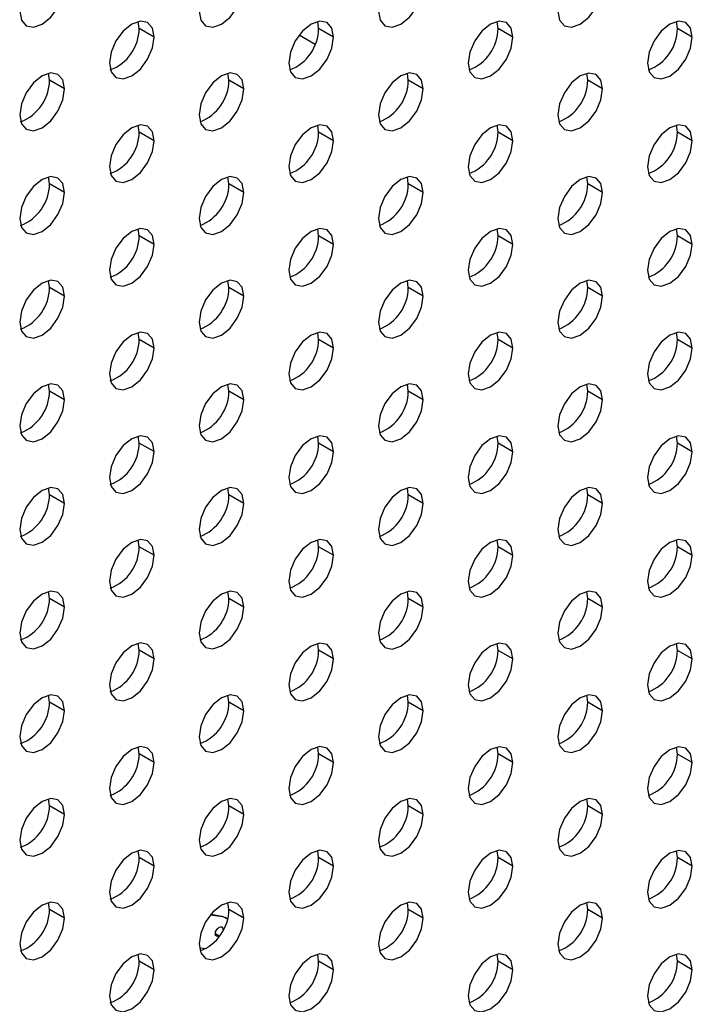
# Model space of a CAD drawing. Header units: millimetres. Extents: x 0 to 1118, y 0 to 864.
# Tile 280 of 304: x 1019 to 1024, y 665 to 672. Entities that reach past the tile are written whole.
import ezdxf

# ---------------------------------------------------------------- set-up
doc = ezdxf.new("R2010")
doc.units = ezdxf.units.MM

msp = doc.modelspace()

# ---------------------------------------------------------------- linework, layer by layer
at = {"color": 7, "linetype": 'Continuous', "lineweight": 25}
for p, q in [((1019.82, 672.3107), (1019.8123, 672.3655)), ((1021.2342, 672.3105), (1021.2266, 672.3654)), ((1022.6484, 672.3104), (1022.6408, 672.3653)), ((1024.0626, 672.3103), (1024.055, 672.3651)), ((1019.9378, 672.2426), (1019.82, 672.3107)), ((1021.2065, 672.185), (1021.0803, 672.2578)), ((1021.352, 672.2425), (1021.2342, 672.3105)), ((1022.7662, 672.2424), (1022.6484, 672.3104)), ((1024.1805, 672.2422), (1024.0626, 672.3103)), ((1019.1129, 671.9024), (1019.1052, 671.9573)), ((1020.5271, 671.9023), (1020.5195, 671.9572)), ((1021.9413, 671.9022), (1021.9337, 671.9571)), ((1023.3555, 671.902), (1023.3479, 671.9569)), ((1019.2307, 671.8344), (1019.1129, 671.9024)), ((1020.6449, 671.8343), (1020.5271, 671.9023)), ((1022.0591, 671.8341), (1021.9413, 671.9022)), ((1023.4733, 671.834), (1023.3555, 671.902)), ((1019.82, 671.4941), (1019.8123, 671.549)), ((1021.2342, 671.494), (1021.2266, 671.5489)), ((1022.6484, 671.4938), (1022.6408, 671.5487)), ((1024.0626, 671.4937), (1024.055, 671.5486)), ((1019.9378, 671.4261), (1019.82, 671.4941)), ((1021.352, 671.4259), (1021.2342, 671.494)), ((1022.7662, 671.4258), (1022.6484, 671.4938)), ((1024.1805, 671.4257), (1024.0626, 671.4937)), ((1019.1129, 671.0859), (1019.1052, 671.1408)), ((1019.2307, 671.0179), (1019.1129, 671.0859)), ((1020.5271, 671.0858), (1020.5195, 671.1407)), ((1020.6449, 671.0177), (1020.5271, 671.0858)), ((1021.9413, 671.0856), (1021.9337, 671.1405)), ((1022.0591, 671.0176), (1021.9413, 671.0856)), ((1023.3555, 671.0855), (1023.3479, 671.1404)), ((1023.4733, 671.0175), (1023.3555, 671.0855)), ((1019.82, 670.6776), (1019.8123, 670.7325)), ((1021.2342, 670.6774), (1021.2266, 670.7323)), ((1022.6484, 670.6773), (1022.6408, 670.7322)), ((1024.0626, 670.6772), (1024.055, 670.7321)), ((1019.9378, 670.6095), (1019.82, 670.6776)), ((1021.352, 670.6094), (1021.2342, 670.6774)), ((1022.7662, 670.6093), (1022.6484, 670.6773)), ((1024.1805, 670.6091), (1024.0626, 670.6772)), ((1019.1129, 670.2694), (1019.1052, 670.3242)), ((1020.5271, 670.2692), (1020.5195, 670.3241)), ((1021.9413, 670.2691), (1021.9337, 670.324)), ((1023.3555, 670.269), (1023.3479, 670.3239)), ((1019.2307, 670.2013), (1019.1129, 670.2694)), ((1020.6449, 670.2012), (1020.5271, 670.2692)), ((1022.0591, 670.2011), (1021.9413, 670.2691)), ((1023.4733, 670.2009), (1023.3555, 670.269)), ((1019.82, 669.861), (1019.8123, 669.9159)), ((1021.2342, 669.8609), (1021.2266, 669.9158)), ((1022.6484, 669.8608), (1022.6408, 669.9156)), ((1024.0626, 669.8606), (1024.055, 669.9155)), ((1019.9378, 669.793), (1019.82, 669.861)), ((1021.352, 669.7929), (1021.2342, 669.8609)), ((1022.7662, 669.7927), (1022.6484, 669.8608)), ((1024.1805, 669.7926), (1024.0626, 669.8606)), ((1019.1129, 669.4528), (1019.1052, 669.5077)), ((1019.2307, 669.3848), (1019.1129, 669.4528)), ((1020.5271, 669.4527), (1020.5195, 669.5076)), ((1020.6449, 669.3847), (1020.5271, 669.4527)), ((1021.9413, 669.4526), (1021.9337, 669.5074)), ((1022.0591, 669.3845), (1021.9413, 669.4526)), ((1023.3555, 669.4524), (1023.3479, 669.5073)), ((1023.4733, 669.3844), (1023.3555, 669.4524)), ((1019.82, 669.0445), (1019.8123, 669.0994)), ((1021.2342, 669.0444), (1021.2266, 669.0992)), ((1022.6484, 669.0442), (1022.6408, 669.0991)), ((1024.0626, 669.0441), (1024.055, 669.099)), ((1019.9378, 668.9765), (1019.82, 669.0445)), ((1021.352, 668.9763), (1021.2342, 669.0444)), ((1022.7662, 668.9762), (1022.6484, 669.0442)), ((1024.1805, 668.9761), (1024.0626, 669.0441)), ((1019.1129, 668.6363), (1019.1052, 668.6912)), ((1020.5271, 668.6362), (1020.5195, 668.691)), ((1021.9413, 668.636), (1021.9337, 668.6909)), ((1023.3555, 668.6359), (1023.3479, 668.6908)), ((1019.2307, 668.5683), (1019.1129, 668.6363)), ((1020.6449, 668.5681), (1020.5271, 668.6362)), ((1022.0591, 668.568), (1021.9413, 668.636)), ((1023.4733, 668.5679), (1023.3555, 668.6359)), ((1019.82, 668.2279), (1019.8123, 668.2828)), ((1021.2342, 668.2278), (1021.2266, 668.2827)), ((1022.6484, 668.2277), (1022.6408, 668.2826)), ((1024.0626, 668.2275), (1024.055, 668.2824)), ((1019.9378, 668.1599), (1019.82, 668.2279)), ((1021.352, 668.1598), (1021.2342, 668.2278)), ((1022.7662, 668.1596), (1022.6484, 668.2277)), ((1024.1805, 668.1595), (1024.0626, 668.2275)), ((1019.1129, 667.8197), (1019.1052, 667.8746)), ((1019.2307, 667.7517), (1019.1129, 667.8197)), ((1020.5271, 667.8196), (1020.5195, 667.8745)), ((1020.6449, 667.7516), (1020.5271, 667.8196)), ((1021.9413, 667.8195), (1021.9337, 667.8744)), ((1022.0591, 667.7514), (1021.9413, 667.8195)), ((1023.3555, 667.8193), (1023.3479, 667.8742)), ((1023.4733, 667.7513), (1023.3555, 667.8193)), ((1019.82, 667.4114), (1019.8123, 667.4663)), ((1021.2342, 667.4113), (1021.2266, 667.4662)), ((1022.6484, 667.4111), (1022.6408, 667.466)), ((1024.0626, 667.411), (1024.055, 667.4659)), ((1019.9378, 667.3434), (1019.82, 667.4114)), ((1021.352, 667.3432), (1021.2342, 667.4113)), ((1022.7662, 667.3431), (1022.6484, 667.4111)), ((1024.1805, 667.343), (1024.0626, 667.411)), ((1019.1129, 667.0032), (1019.1052, 667.0581)), ((1020.5271, 667.0031), (1020.5195, 667.058)), ((1021.9413, 667.0029), (1021.9337, 667.0578)), ((1023.3555, 667.0028), (1023.3479, 667.0577)), ((1019.2307, 666.9352), (1019.1129, 667.0032)), ((1020.6449, 666.935), (1020.5271, 667.0031)), ((1022.0591, 666.9349), (1021.9413, 667.0029)), ((1023.4733, 666.9348), (1023.3555, 667.0028)), ((1019.82, 666.5949), (1019.8123, 666.6497)), ((1021.2342, 666.5947), (1021.2266, 666.6496)), ((1022.6484, 666.5946), (1022.6408, 666.6495)), ((1024.0626, 666.5945), (1024.055, 666.6494)), ((1019.9378, 666.5268), (1019.82, 666.5949)), ((1021.352, 666.5267), (1021.2342, 666.5947)), ((1022.7662, 666.5266), (1022.6484, 666.5946)), ((1024.1805, 666.5264), (1024.0626, 666.5945)), ((1019.1129, 666.1867), (1019.1052, 666.2415)), ((1019.2307, 666.1186), (1019.1129, 666.1867)), ((1020.5271, 666.1865), (1020.5195, 666.2414)), ((1020.6449, 666.1185), (1020.5271, 666.1865)), ((1021.9413, 666.1864), (1021.9337, 666.2413)), ((1022.0591, 666.1184), (1021.9413, 666.1864)), ((1023.3555, 666.1863), (1023.3479, 666.2411)), ((1023.4733, 666.1182), (1023.3555, 666.1863)), ((1019.82, 665.7783), (1019.8123, 665.8332)), ((1021.2342, 665.7782), (1021.2266, 665.8331)), ((1022.6484, 665.7781), (1022.6408, 665.8329)), ((1024.0626, 665.7779), (1024.055, 665.8328)), ((1019.9378, 665.7103), (1019.82, 665.7783)), ((1021.352, 665.7102), (1021.2342, 665.7782)), ((1022.7662, 665.71), (1022.6484, 665.7781)), ((1024.1805, 665.7099), (1024.0626, 665.7779)), ((1019.1129, 665.3701), (1019.1052, 665.425)), ((1020.5271, 665.37), (1020.5195, 665.4249)), ((1021.9413, 665.3699), (1021.9337, 665.4247)), ((1023.3555, 665.3697), (1023.3479, 665.4246)), ((1019.2307, 665.3021), (1019.1129, 665.3701)), ((1020.6449, 665.302), (1020.5271, 665.37)), ((1022.0591, 665.3018), (1021.9413, 665.3699)), ((1023.4733, 665.3017), (1023.3555, 665.3697)), ((1020.5084, 665.2984), (1020.4966, 665.3052)), ((1020.455, 665.164), (1020.4499, 665.1604)), ((1019.82, 664.9618), (1019.8123, 665.0167)), ((1019.9378, 664.8938), (1019.82, 664.9618)), ((1021.2342, 664.9617), (1021.2266, 665.0165)), ((1021.352, 664.8936), (1021.2342, 664.9617)), ((1022.6484, 664.9615), (1022.6408, 665.0164)), ((1022.7662, 664.8935), (1022.6484, 664.9615)), ((1024.0626, 664.9614), (1024.055, 665.0163)), ((1024.1805, 664.8934), (1024.0626, 664.9614))]:
    msp.add_line(p, q, dxfattribs=at)
at = {"color": 8, "linetype": 'Continuous', "lineweight": 25}
msp.add_line((1020.4499, 665.1604), (1020.4199, 665.1777), dxfattribs=at)
at = {"color": 7, "linetype": 'Continuous', "lineweight": 25, "flags": 128}
for points in [[(1018.8772, 672.4469), (1018.8906, 672.3765), (1018.9289, 672.3324), (1018.9863, 672.3213), (1019.0539, 672.3448), (1019.1216, 672.3994), (1019.1789, 672.4767), (1019.2173, 672.5651), (1019.2307, 672.651)], [(1020.2914, 672.4467), (1020.3048, 672.3764), (1020.3431, 672.3323), (1020.4005, 672.3211), (1020.4681, 672.3446), (1020.5358, 672.3992), (1020.5931, 672.4766), (1020.6315, 672.5649), (1020.6449, 672.6508)], [(1021.7056, 672.4466), (1021.719, 672.3762), (1021.7574, 672.3321), (1021.8147, 672.321), (1021.8824, 672.3445), (1021.95, 672.3991), (1022.0074, 672.4765), (1022.0457, 672.5648), (1022.0591, 672.6507)], [(1023.1198, 672.4465), (1023.1333, 672.3761), (1023.1716, 672.332), (1023.2289, 672.3209), (1023.2966, 672.3444), (1023.3642, 672.399), (1023.4216, 672.4763), (1023.4599, 672.5647), (1023.4733, 672.6506)], [(1019.9378, 672.2426), (1019.9244, 672.313), (1019.886, 672.3571), (1019.8287, 672.3682), (1019.761, 672.3447), (1019.6934, 672.2901), (1019.636, 672.2128), (1019.5977, 672.1244), (1019.5843, 672.0385)], [(1021.352, 672.2425), (1021.3386, 672.3128), (1021.3003, 672.3569), (1021.2429, 672.3681), (1021.1753, 672.3446), (1021.1076, 672.29), (1021.0503, 672.2126), (1021.0119, 672.1243), (1020.9985, 672.0384)], [(1022.7662, 672.2424), (1022.7528, 672.3127), (1022.7145, 672.3568), (1022.6571, 672.368), (1022.5895, 672.3444), (1022.5218, 672.2898), (1022.4645, 672.2125), (1022.4261, 672.1241), (1022.4127, 672.0383)], [(1024.1805, 672.2422), (1024.167, 672.3126), (1024.1287, 672.3567), (1024.0713, 672.3678), (1024.0037, 672.3443), (1023.936, 672.2897), (1023.8787, 672.2124), (1023.8404, 672.124), (1023.8269, 672.0381)], [(1019.5843, 672.0385), (1019.5977, 671.9682), (1019.636, 671.9241), (1019.6934, 671.9129), (1019.761, 671.9364), (1019.8287, 671.991), (1019.886, 672.0684), (1019.9244, 672.1567), (1019.9378, 672.2426)], [(1020.9985, 672.0384), (1021.0119, 671.968), (1021.0503, 671.9239), (1021.1076, 671.9128), (1021.1753, 671.9363), (1021.2429, 671.9909), (1021.3003, 672.0682), (1021.3386, 672.1566), (1021.352, 672.2425)], [(1022.4127, 672.0383), (1022.4261, 671.9679), (1022.4645, 671.9238), (1022.5218, 671.9127), (1022.5895, 671.9362), (1022.6571, 671.9908), (1022.7145, 672.0681), (1022.7528, 672.1565), (1022.7662, 672.2424)], [(1023.8269, 672.0381), (1023.8404, 671.9678), (1023.8787, 671.9237), (1023.936, 671.9125), (1024.0037, 671.936), (1024.0713, 671.9906), (1024.1287, 672.068), (1024.167, 672.1563), (1024.1805, 672.2422)], [(1019.2307, 671.8344), (1019.2173, 671.9048), (1019.1789, 671.9489), (1019.1216, 671.96), (1019.0539, 671.9365), (1018.9863, 671.8819), (1018.9289, 671.8045), (1018.8906, 671.7162), (1018.8772, 671.6303)], [(1020.6449, 671.8343), (1020.6315, 671.9046), (1020.5931, 671.9487), (1020.5358, 671.9599), (1020.4681, 671.9364), (1020.4005, 671.8818), (1020.3431, 671.8044), (1020.3048, 671.7161), (1020.2914, 671.6302)], [(1022.0591, 671.8341), (1022.0457, 671.9045), (1022.0074, 671.9486), (1021.95, 671.9597), (1021.8824, 671.9362), (1021.8147, 671.8816), (1021.7574, 671.8043), (1021.719, 671.7159), (1021.7056, 671.63)], [(1023.4733, 671.834), (1023.4599, 671.9044), (1023.4216, 671.9485), (1023.3642, 671.9596), (1023.2966, 671.9361), (1023.2289, 671.8815), (1023.1716, 671.8041), (1023.1333, 671.7158), (1023.1198, 671.6299)], [(1018.8772, 671.6303), (1018.8906, 671.56), (1018.9289, 671.5159), (1018.9863, 671.5047), (1019.0539, 671.5282), (1019.1216, 671.5828), (1019.1789, 671.6602), (1019.2173, 671.7485), (1019.2307, 671.8344)], [(1020.2914, 671.6302), (1020.3048, 671.5598), (1020.3431, 671.5157), (1020.4005, 671.5046), (1020.4681, 671.5281), (1020.5358, 671.5827), (1020.5931, 671.66), (1020.6315, 671.7484), (1020.6449, 671.8343)], [(1021.7056, 671.63), (1021.719, 671.5597), (1021.7574, 671.5156), (1021.8147, 671.5044), (1021.8824, 671.528), (1021.95, 671.5826), (1022.0074, 671.6599), (1022.0457, 671.7483), (1022.0591, 671.8341)], [(1023.1198, 671.6299), (1023.1333, 671.5596), (1023.1716, 671.5155), (1023.2289, 671.5043), (1023.2966, 671.5278), (1023.3642, 671.5824), (1023.4216, 671.6598), (1023.4599, 671.7481), (1023.4733, 671.834)], [(1019.9378, 671.4261), (1019.9244, 671.4964), (1019.886, 671.5405), (1019.8287, 671.5517), (1019.761, 671.5282), (1019.6934, 671.4736), (1019.636, 671.3962), (1019.5977, 671.3079), (1019.5843, 671.222)], [(1021.352, 671.4259), (1021.3386, 671.4963), (1021.3003, 671.5404), (1021.2429, 671.5515), (1021.1753, 671.528), (1021.1076, 671.4734), (1021.0503, 671.3961), (1021.0119, 671.3077), (1020.9985, 671.2218)], [(1022.7662, 671.4258), (1022.7528, 671.4962), (1022.7145, 671.5403), (1022.6571, 671.5514), (1022.5895, 671.5279), (1022.5218, 671.4733), (1022.4645, 671.3959), (1022.4261, 671.3076), (1022.4127, 671.2217)], [(1024.1805, 671.4257), (1024.167, 671.496), (1024.1287, 671.5401), (1024.0713, 671.5513), (1024.0037, 671.5278), (1023.936, 671.4732), (1023.8787, 671.3958), (1023.8404, 671.3075), (1023.8269, 671.2216)], [(1019.5843, 671.222), (1019.5977, 671.1516), (1019.636, 671.1075), (1019.6934, 671.0964), (1019.761, 671.1199), (1019.8287, 671.1745), (1019.886, 671.2518), (1019.9244, 671.3402), (1019.9378, 671.4261)], [(1020.9985, 671.2218), (1021.0119, 671.1515), (1021.0503, 671.1074), (1021.1076, 671.0962), (1021.1753, 671.1198), (1021.2429, 671.1744), (1021.3003, 671.2517), (1021.3386, 671.3401), (1021.352, 671.4259)], [(1022.4127, 671.2217), (1022.4261, 671.1514), (1022.4645, 671.1073), (1022.5218, 671.0961), (1022.5895, 671.1196), (1022.6571, 671.1742), (1022.7145, 671.2516), (1022.7528, 671.3399), (1022.7662, 671.4258)], [(1023.8269, 671.2216), (1023.8404, 671.1512), (1023.8787, 671.1071), (1023.936, 671.096), (1024.0037, 671.1195), (1024.0713, 671.1741), (1024.1287, 671.2514), (1024.167, 671.3398), (1024.1805, 671.4257)], [(1019.2307, 671.0179), (1019.2173, 671.0882), (1019.1789, 671.1323), (1019.1216, 671.1435), (1019.0539, 671.12), (1018.9863, 671.0654), (1018.9289, 670.988), (1018.8906, 670.8997), (1018.8772, 670.8138)], [(1020.6449, 671.0177), (1020.6315, 671.0881), (1020.5931, 671.1322), (1020.5358, 671.1433), (1020.4681, 671.1198), (1020.4005, 671.0652), (1020.3431, 670.9879), (1020.3048, 670.8995), (1020.2914, 670.8136)], [(1022.0591, 671.0176), (1022.0457, 671.088), (1022.0074, 671.1321), (1021.95, 671.1432), (1021.8824, 671.1197), (1021.8147, 671.0651), (1021.7574, 670.9877), (1021.719, 670.8994), (1021.7056, 670.8135)], [(1023.4733, 671.0175), (1023.4599, 671.0878), (1023.4216, 671.1319), (1023.3642, 671.1431), (1023.2966, 671.1196), (1023.2289, 671.065), (1023.1716, 670.9876), (1023.1333, 670.8993), (1023.1198, 670.8134)], [(1018.8772, 670.8138), (1018.8906, 670.7434), (1018.9289, 670.6993), (1018.9863, 670.6882), (1019.0539, 670.7117), (1019.1216, 670.7663), (1019.1789, 670.8436), (1019.2173, 670.932), (1019.2307, 671.0179)], [(1020.2914, 670.8136), (1020.3048, 670.7433), (1020.3431, 670.6992), (1020.4005, 670.688), (1020.4681, 670.7116), (1020.5358, 670.7661), (1020.5931, 670.8435), (1020.6315, 670.9319), (1020.6449, 671.0177)], [(1021.7056, 670.8135), (1021.719, 670.7432), (1021.7574, 670.6991), (1021.8147, 670.6879), (1021.8824, 670.7114), (1021.95, 670.766), (1022.0074, 670.8434), (1022.0457, 670.9317), (1022.0591, 671.0176)], [(1023.1198, 670.8134), (1023.1333, 670.743), (1023.1716, 670.6989), (1023.2289, 670.6878), (1023.2966, 670.7113), (1023.3642, 670.7659), (1023.4216, 670.8432), (1023.4599, 670.9316), (1023.4733, 671.0175)], [(1019.9378, 670.6095), (1019.9244, 670.6799), (1019.886, 670.724), (1019.8287, 670.7351), (1019.761, 670.7116), (1019.6934, 670.657), (1019.636, 670.5797), (1019.5977, 670.4913), (1019.5843, 670.4054)], [(1021.352, 670.6094), (1021.3386, 670.6798), (1021.3003, 670.7239), (1021.2429, 670.735), (1021.1753, 670.7115), (1021.1076, 670.6569), (1021.0503, 670.5795), (1021.0119, 670.4912), (1020.9985, 670.4053)], [(1022.7662, 670.6093), (1022.7528, 670.6796), (1022.7145, 670.7237), (1022.6571, 670.7349), (1022.5895, 670.7114), (1022.5218, 670.6568), (1022.4645, 670.5794), (1022.4261, 670.4911), (1022.4127, 670.4052)], [(1024.1805, 670.6091), (1024.167, 670.6795), (1024.1287, 670.7236), (1024.0713, 670.7347), (1024.0037, 670.7112), (1023.936, 670.6566), (1023.8787, 670.5793), (1023.8404, 670.4909), (1023.8269, 670.405)], [(1019.5843, 670.4054), (1019.5977, 670.3351), (1019.636, 670.291), (1019.6934, 670.2798), (1019.761, 670.3033), (1019.8287, 670.3579), (1019.886, 670.4353), (1019.9244, 670.5236), (1019.9378, 670.6095)], [(1020.9985, 670.4053), (1021.0119, 670.335), (1021.0503, 670.2908), (1021.1076, 670.2797), (1021.1753, 670.3032), (1021.2429, 670.3578), (1021.3003, 670.4352), (1021.3386, 670.5235), (1021.352, 670.6094)], [(1022.4127, 670.4052), (1022.4261, 670.3348), (1022.4645, 670.2907), (1022.5218, 670.2796), (1022.5895, 670.3031), (1022.6571, 670.3577), (1022.7145, 670.435), (1022.7528, 670.5234), (1022.7662, 670.6093)], [(1023.8269, 670.405), (1023.8404, 670.3347), (1023.8787, 670.2906), (1023.936, 670.2794), (1024.0037, 670.303), (1024.0713, 670.3575), (1024.1287, 670.4349), (1024.167, 670.5233), (1024.1805, 670.6091)], [(1019.2307, 670.2013), (1019.2173, 670.2717), (1019.1789, 670.3158), (1019.1216, 670.3269), (1019.0539, 670.3034), (1018.9863, 670.2488), (1018.9289, 670.1715), (1018.8906, 670.0831), (1018.8772, 669.9972)], [(1020.6449, 670.2012), (1020.6315, 670.2716), (1020.5931, 670.3157), (1020.5358, 670.3268), (1020.4681, 670.3033), (1020.4005, 670.2487), (1020.3431, 670.1713), (1020.3048, 670.083), (1020.2914, 669.9971)], [(1022.0591, 670.2011), (1022.0457, 670.2714), (1022.0074, 670.3155), (1021.95, 670.3267), (1021.8824, 670.3032), (1021.8147, 670.2486), (1021.7574, 670.1712), (1021.719, 670.0829), (1021.7056, 669.997)], [(1023.4733, 670.2009), (1023.4599, 670.2713), (1023.4216, 670.3154), (1023.3642, 670.3265), (1023.2966, 670.303), (1023.2289, 670.2484), (1023.1716, 670.1711), (1023.1333, 670.0827), (1023.1198, 669.9968)], [(1018.8772, 669.9972), (1018.8906, 669.9269), (1018.9289, 669.8828), (1018.9863, 669.8716), (1019.0539, 669.8951), (1019.1216, 669.9497), (1019.1789, 670.0271), (1019.2173, 670.1154), (1019.2307, 670.2013)], [(1020.2914, 669.9971), (1020.3048, 669.9267), (1020.3431, 669.8826), (1020.4005, 669.8715), (1020.4681, 669.895), (1020.5358, 669.9496), (1020.5931, 670.027), (1020.6315, 670.1153), (1020.6449, 670.2012)], [(1021.7056, 669.997), (1021.719, 669.9266), (1021.7574, 669.8825), (1021.8147, 669.8714), (1021.8824, 669.8949), (1021.95, 669.9495), (1022.0074, 670.0268), (1022.0457, 670.1152), (1022.0591, 670.2011)], [(1023.1198, 669.9968), (1023.1333, 669.9265), (1023.1716, 669.8824), (1023.2289, 669.8712), (1023.2966, 669.8947), (1023.3642, 669.9493), (1023.4216, 670.0267), (1023.4599, 670.115), (1023.4733, 670.2009)], [(1019.9378, 669.793), (1019.9244, 669.8633), (1019.886, 669.9075), (1019.8287, 669.9186), (1019.761, 669.8951), (1019.6934, 669.8405), (1019.636, 669.7631), (1019.5977, 669.6748), (1019.5843, 669.5889)], [(1021.352, 669.7929), (1021.3386, 669.8632), (1021.3003, 669.9073), (1021.2429, 669.9185), (1021.1753, 669.8949), (1021.1076, 669.8404), (1021.0503, 669.763), (1021.0119, 669.6746), (1020.9985, 669.5888)], [(1022.7662, 669.7927), (1022.7528, 669.8631), (1022.7145, 669.9072), (1022.6571, 669.9183), (1022.5895, 669.8948), (1022.5218, 669.8402), (1022.4645, 669.7629), (1022.4261, 669.6745), (1022.4127, 669.5886)], [(1024.1805, 669.7926), (1024.167, 669.8629), (1024.1287, 669.9071), (1024.0713, 669.9182), (1024.0037, 669.8947), (1023.936, 669.8401), (1023.8787, 669.7627), (1023.8404, 669.6744), (1023.8269, 669.5885)], [(1019.5843, 669.5889), (1019.5977, 669.5185), (1019.636, 669.4744), (1019.6934, 669.4633), (1019.761, 669.4868), (1019.8287, 669.5414), (1019.886, 669.6188), (1019.9244, 669.7071), (1019.9378, 669.793)], [(1020.9985, 669.5888), (1021.0119, 669.5184), (1021.0503, 669.4743), (1021.1076, 669.4632), (1021.1753, 669.4867), (1021.2429, 669.5413), (1021.3003, 669.6186), (1021.3386, 669.707), (1021.352, 669.7929)], [(1022.4127, 669.5886), (1022.4261, 669.5183), (1022.4645, 669.4742), (1022.5218, 669.463), (1022.5895, 669.4865), (1022.6571, 669.5411), (1022.7145, 669.6185), (1022.7528, 669.7068), (1022.7662, 669.7927)], [(1023.8269, 669.5885), (1023.8404, 669.5181), (1023.8787, 669.474), (1023.936, 669.4629), (1024.0037, 669.4864), (1024.0713, 669.541), (1024.1287, 669.6184), (1024.167, 669.7067), (1024.1805, 669.7926)], [(1019.2307, 669.3848), (1019.2173, 669.4551), (1019.1789, 669.4992), (1019.1216, 669.5104), (1019.0539, 669.4869), (1018.9863, 669.4323), (1018.9289, 669.3549), (1018.8906, 669.2666), (1018.8772, 669.1807)], [(1020.6449, 669.3847), (1020.6315, 669.455), (1020.5931, 669.4991), (1020.5358, 669.5103), (1020.4681, 669.4867), (1020.4005, 669.4322), (1020.3431, 669.3548), (1020.3048, 669.2664), (1020.2914, 669.1806)], [(1022.0591, 669.3845), (1022.0457, 669.4549), (1022.0074, 669.499), (1021.95, 669.5101), (1021.8824, 669.4866), (1021.8147, 669.432), (1021.7574, 669.3547), (1021.719, 669.2663), (1021.7056, 669.1804)], [(1023.4733, 669.3844), (1023.4599, 669.4547), (1023.4216, 669.4988), (1023.3642, 669.51), (1023.2966, 669.4865), (1023.2289, 669.4319), (1023.1716, 669.3545), (1023.1333, 669.2662), (1023.1198, 669.1803)], [(1018.8772, 669.1807), (1018.8906, 669.1103), (1018.9289, 669.0662), (1018.9863, 669.0551), (1019.0539, 669.0786), (1019.1216, 669.1332), (1019.1789, 669.2106), (1019.2173, 669.2989), (1019.2307, 669.3848)], [(1020.2914, 669.1806), (1020.3048, 669.1102), (1020.3431, 669.0661), (1020.4005, 669.055), (1020.4681, 669.0785), (1020.5358, 669.1331), (1020.5931, 669.2104), (1020.6315, 669.2988), (1020.6449, 669.3847)], [(1021.7056, 669.1804), (1021.719, 669.1101), (1021.7574, 669.066), (1021.8147, 669.0548), (1021.8824, 669.0783), (1021.95, 669.1329), (1022.0074, 669.2103), (1022.0457, 669.2986), (1022.0591, 669.3845)], [(1023.1198, 669.1803), (1023.1333, 669.1099), (1023.1716, 669.0658), (1023.2289, 669.0547), (1023.2966, 669.0782), (1023.3642, 669.1328), (1023.4216, 669.2102), (1023.4599, 669.2985), (1023.4733, 669.3844)], [(1019.9378, 668.9765), (1019.9244, 669.0468), (1019.886, 669.0909), (1019.8287, 669.1021), (1019.761, 669.0785), (1019.6934, 669.0239), (1019.636, 668.9466), (1019.5977, 668.8582), (1019.5843, 668.7724)], [(1021.352, 668.9763), (1021.3386, 669.0467), (1021.3003, 669.0908), (1021.2429, 669.1019), (1021.1753, 669.0784), (1021.1076, 669.0238), (1021.0503, 668.9465), (1021.0119, 668.8581), (1020.9985, 668.7722)], [(1022.7662, 668.9762), (1022.7528, 669.0465), (1022.7145, 669.0906), (1022.6571, 669.1018), (1022.5895, 669.0783), (1022.5218, 669.0237), (1022.4645, 668.9463), (1022.4261, 668.858), (1022.4127, 668.7721)], [(1024.1805, 668.9761), (1024.167, 669.0464), (1024.1287, 669.0905), (1024.0713, 669.1017), (1024.0037, 669.0781), (1023.936, 669.0235), (1023.8787, 668.9462), (1023.8404, 668.8578), (1023.8269, 668.772)], [(1019.5843, 668.7724), (1019.5977, 668.702), (1019.636, 668.6579), (1019.6934, 668.6468), (1019.761, 668.6703), (1019.8287, 668.7249), (1019.886, 668.8022), (1019.9244, 668.8906), (1019.9378, 668.9765)], [(1020.9985, 668.7722), (1021.0119, 668.7019), (1021.0503, 668.6578), (1021.1076, 668.6466), (1021.1753, 668.6701), (1021.2429, 668.7247), (1021.3003, 668.8021), (1021.3386, 668.8904), (1021.352, 668.9763)], [(1022.4127, 668.7721), (1022.4261, 668.7017), (1022.4645, 668.6576), (1022.5218, 668.6465), (1022.5895, 668.67), (1022.6571, 668.7246), (1022.7145, 668.802), (1022.7528, 668.8903), (1022.7662, 668.9762)], [(1023.8269, 668.772), (1023.8404, 668.7016), (1023.8787, 668.6575), (1023.936, 668.6464), (1024.0037, 668.6699), (1024.0713, 668.7245), (1024.1287, 668.8018), (1024.167, 668.8902), (1024.1805, 668.9761)], [(1019.2307, 668.5683), (1019.2173, 668.6386), (1019.1789, 668.6827), (1019.1216, 668.6938), (1019.0539, 668.6703), (1018.9863, 668.6157), (1018.9289, 668.5384), (1018.8906, 668.45), (1018.8772, 668.3641)], [(1020.6449, 668.5681), (1020.6315, 668.6385), (1020.5931, 668.6826), (1020.5358, 668.6937), (1020.4681, 668.6702), (1020.4005, 668.6156), (1020.3431, 668.5383), (1020.3048, 668.4499), (1020.2914, 668.364)], [(1022.0591, 668.568), (1022.0457, 668.6383), (1022.0074, 668.6824), (1021.95, 668.6936), (1021.8824, 668.6701), (1021.8147, 668.6155), (1021.7574, 668.5381), (1021.719, 668.4498), (1021.7056, 668.3639)], [(1023.4733, 668.5679), (1023.4599, 668.6382), (1023.4216, 668.6823), (1023.3642, 668.6935), (1023.2966, 668.6699), (1023.2289, 668.6153), (1023.1716, 668.538), (1023.1333, 668.4496), (1023.1198, 668.3638)], [(1018.8772, 668.3641), (1018.8906, 668.2938), (1018.9289, 668.2497), (1018.9863, 668.2385), (1019.0539, 668.2621), (1019.1216, 668.3167), (1019.1789, 668.394), (1019.2173, 668.4824), (1019.2307, 668.5683)], [(1020.2914, 668.364), (1020.3048, 668.2937), (1020.3431, 668.2496), (1020.4005, 668.2384), (1020.4681, 668.2619), (1020.5358, 668.3165), (1020.5931, 668.3939), (1020.6315, 668.4822), (1020.6449, 668.5681)], [(1021.7056, 668.3639), (1021.719, 668.2935), (1021.7574, 668.2494), (1021.8147, 668.2383), (1021.8824, 668.2618), (1021.95, 668.3164), (1022.0074, 668.3937), (1022.0457, 668.4821), (1022.0591, 668.568)], [(1023.1198, 668.3638), (1023.1333, 668.2934), (1023.1716, 668.2493), (1023.2289, 668.2382), (1023.2966, 668.2617), (1023.3642, 668.3163), (1023.4216, 668.3936), (1023.4599, 668.482), (1023.4733, 668.5679)], [(1019.9378, 668.1599), (1019.9244, 668.2303), (1019.886, 668.2744), (1019.8287, 668.2855), (1019.761, 668.262), (1019.6934, 668.2074), (1019.636, 668.13), (1019.5977, 668.0417), (1019.5843, 667.9558)], [(1021.352, 668.1598), (1021.3386, 668.2301), (1021.3003, 668.2742), (1021.2429, 668.2854), (1021.1753, 668.2619), (1021.1076, 668.2073), (1021.0503, 668.1299), (1021.0119, 668.0416), (1020.9985, 667.9557)], [(1022.7662, 668.1596), (1022.7528, 668.23), (1022.7145, 668.2741), (1022.6571, 668.2852), (1022.5895, 668.2617), (1022.5218, 668.2071), (1022.4645, 668.1298), (1022.4261, 668.0414), (1022.4127, 667.9555)], [(1024.1805, 668.1595), (1024.167, 668.2299), (1024.1287, 668.274), (1024.0713, 668.2851), (1024.0037, 668.2616), (1023.936, 668.207), (1023.8787, 668.1296), (1023.8404, 668.0413), (1023.8269, 667.9554)], [(1019.5843, 667.9558), (1019.5977, 667.8855), (1019.636, 667.8414), (1019.6934, 667.8302), (1019.761, 667.8537), (1019.8287, 667.9083), (1019.886, 667.9857), (1019.9244, 668.074), (1019.9378, 668.1599)], [(1020.9985, 667.9557), (1021.0119, 667.8853), (1021.0503, 667.8412), (1021.1076, 667.8301), (1021.1753, 667.8536), (1021.2429, 667.9082), (1021.3003, 667.9855), (1021.3386, 668.0739), (1021.352, 668.1598)], [(1022.4127, 667.9555), (1022.4261, 667.8852), (1022.4645, 667.8411), (1022.5218, 667.8299), (1022.5895, 667.8535), (1022.6571, 667.9081), (1022.7145, 667.9854), (1022.7528, 668.0738), (1022.7662, 668.1596)], [(1023.8269, 667.9554), (1023.8404, 667.8851), (1023.8787, 667.841), (1023.936, 667.8298), (1024.0037, 667.8533), (1024.0713, 667.9079), (1024.1287, 667.9853), (1024.167, 668.0736), (1024.1805, 668.1595)], [(1019.2307, 667.7517), (1019.2173, 667.8221), (1019.1789, 667.8662), (1019.1216, 667.8773), (1019.0539, 667.8538), (1018.9863, 667.7992), (1018.9289, 667.7218), (1018.8906, 667.6335), (1018.8772, 667.5476)], [(1020.6449, 667.7516), (1020.6315, 667.8219), (1020.5931, 667.866), (1020.5358, 667.8772), (1020.4681, 667.8537), (1020.4005, 667.7991), (1020.3431, 667.7217), (1020.3048, 667.6334), (1020.2914, 667.5475)], [(1022.0591, 667.7514), (1022.0457, 667.8218), (1022.0074, 667.8659), (1021.95, 667.877), (1021.8824, 667.8535), (1021.8147, 667.7989), (1021.7574, 667.7216), (1021.719, 667.6332), (1021.7056, 667.5473)], [(1023.4733, 667.7513), (1023.4599, 667.8217), (1023.4216, 667.8658), (1023.3642, 667.8769), (1023.2966, 667.8534), (1023.2289, 667.7988), (1023.1716, 667.7214), (1023.1333, 667.6331), (1023.1198, 667.5472)], [(1018.8772, 667.5476), (1018.8906, 667.4773), (1018.9289, 667.4332), (1018.9863, 667.422), (1019.0539, 667.4455), (1019.1216, 667.5001), (1019.1789, 667.5775), (1019.2173, 667.6658), (1019.2307, 667.7517)], [(1020.2914, 667.5475), (1020.3048, 667.4771), (1020.3431, 667.433), (1020.4005, 667.4219), (1020.4681, 667.4454), (1020.5358, 667.5), (1020.5931, 667.5773), (1020.6315, 667.6657), (1020.6449, 667.7516)], [(1021.7056, 667.5473), (1021.719, 667.477), (1021.7574, 667.4329), (1021.8147, 667.4217), (1021.8824, 667.4453), (1021.95, 667.4999), (1022.0074, 667.5772), (1022.0457, 667.6656), (1022.0591, 667.7514)], [(1023.1198, 667.5472), (1023.1333, 667.4769), (1023.1716, 667.4328), (1023.2289, 667.4216), (1023.2966, 667.4451), (1023.3642, 667.4997), (1023.4216, 667.5771), (1023.4599, 667.6654), (1023.4733, 667.7513)], [(1019.9378, 667.3434), (1019.9244, 667.4137), (1019.886, 667.4578), (1019.8287, 667.469), (1019.761, 667.4455), (1019.6934, 667.3909), (1019.636, 667.3135), (1019.5977, 667.2252), (1019.5843, 667.1393)], [(1021.352, 667.3432), (1021.3386, 667.4136), (1021.3003, 667.4577), (1021.2429, 667.4688), (1021.1753, 667.4453), (1021.1076, 667.3907), (1021.0503, 667.3134), (1021.0119, 667.225), (1020.9985, 667.1391)], [(1022.7662, 667.3431), (1022.7528, 667.4135), (1022.7145, 667.4576), (1022.6571, 667.4687), (1022.5895, 667.4452), (1022.5218, 667.3906), (1022.4645, 667.3132), (1022.4261, 667.2249), (1022.4127, 667.139)], [(1024.1805, 667.343), (1024.167, 667.4133), (1024.1287, 667.4574), (1024.0713, 667.4686), (1024.0037, 667.4451), (1023.936, 667.3905), (1023.8787, 667.3131), (1023.8404, 667.2248), (1023.8269, 667.1389)], [(1019.5843, 667.1393), (1019.5977, 667.0689), (1019.636, 667.0248), (1019.6934, 667.0137), (1019.761, 667.0372), (1019.8287, 667.0918), (1019.886, 667.1691), (1019.9244, 667.2575), (1019.9378, 667.3434)], [(1020.9985, 667.1391), (1021.0119, 667.0688), (1021.0503, 667.0247), (1021.1076, 667.0135), (1021.1753, 667.0371), (1021.2429, 667.0916), (1021.3003, 667.169), (1021.3386, 667.2574), (1021.352, 667.3432)], [(1022.4127, 667.139), (1022.4261, 667.0687), (1022.4645, 667.0246), (1022.5218, 667.0134), (1022.5895, 667.0369), (1022.6571, 667.0915), (1022.7145, 667.1689), (1022.7528, 667.2572), (1022.7662, 667.3431)], [(1023.8269, 667.1389), (1023.8404, 667.0685), (1023.8787, 667.0244), (1023.936, 667.0133), (1024.0037, 667.0368), (1024.0713, 667.0914), (1024.1287, 667.1687), (1024.167, 667.2571), (1024.1805, 667.343)], [(1019.2307, 666.9352), (1019.2173, 667.0055), (1019.1789, 667.0496), (1019.1216, 667.0608), (1019.0539, 667.0373), (1018.9863, 666.9827), (1018.9289, 666.9053), (1018.8906, 666.817), (1018.8772, 666.7311)], [(1020.6449, 666.935), (1020.6315, 667.0054), (1020.5931, 667.0495), (1020.5358, 667.0606), (1020.4681, 667.0371), (1020.4005, 666.9825), (1020.3431, 666.9052), (1020.3048, 666.8168), (1020.2914, 666.7309)], [(1022.0591, 666.9349), (1022.0457, 667.0053), (1022.0074, 667.0494), (1021.95, 667.0605), (1021.8824, 667.037), (1021.8147, 666.9824), (1021.7574, 666.905), (1021.719, 666.8167), (1021.7056, 666.7308)], [(1023.4733, 666.9348), (1023.4599, 667.0051), (1023.4216, 667.0492), (1023.3642, 667.0604), (1023.2966, 667.0369), (1023.2289, 666.9823), (1023.1716, 666.9049), (1023.1333, 666.8166), (1023.1198, 666.7307)], [(1018.8772, 666.7311), (1018.8906, 666.6607), (1018.9289, 666.6166), (1018.9863, 666.6055), (1019.0539, 666.629), (1019.1216, 666.6836), (1019.1789, 666.7609), (1019.2173, 666.8493), (1019.2307, 666.9352)], [(1020.2914, 666.7309), (1020.3048, 666.6606), (1020.3431, 666.6165), (1020.4005, 666.6053), (1020.4681, 666.6288), (1020.5358, 666.6834), (1020.5931, 666.7608), (1020.6315, 666.8491), (1020.6449, 666.935)], [(1021.7056, 666.7308), (1021.719, 666.6605), (1021.7574, 666.6163), (1021.8147, 666.6052), (1021.8824, 666.6287), (1021.95, 666.6833), (1022.0074, 666.7607), (1022.0457, 666.849), (1022.0591, 666.9349)], [(1023.1198, 666.7307), (1023.1333, 666.6603), (1023.1716, 666.6162), (1023.2289, 666.6051), (1023.2966, 666.6286), (1023.3642, 666.6832), (1023.4216, 666.7605), (1023.4599, 666.8489), (1023.4733, 666.9348)], [(1019.9378, 666.5268), (1019.9244, 666.5972), (1019.886, 666.6413), (1019.8287, 666.6524), (1019.761, 666.6289), (1019.6934, 666.5743), (1019.636, 666.497), (1019.5977, 666.4086), (1019.5843, 666.3227)], [(1021.352, 666.5267), (1021.3386, 666.5971), (1021.3003, 666.6412), (1021.2429, 666.6523), (1021.1753, 666.6288), (1021.1076, 666.5742), (1021.0503, 666.4968), (1021.0119, 666.4085), (1020.9985, 666.3226)], [(1022.7662, 666.5266), (1022.7528, 666.5969), (1022.7145, 666.641), (1022.6571, 666.6522), (1022.5895, 666.6287), (1022.5218, 666.5741), (1022.4645, 666.4967), (1022.4261, 666.4084), (1022.4127, 666.3225)], [(1024.1805, 666.5264), (1024.167, 666.5968), (1024.1287, 666.6409), (1024.0713, 666.652), (1024.0037, 666.6285), (1023.936, 666.5739), (1023.8787, 666.4966), (1023.8404, 666.4082), (1023.8269, 666.3223)], [(1019.5843, 666.3227), (1019.5977, 666.2524), (1019.636, 666.2083), (1019.6934, 666.1971), (1019.761, 666.2206), (1019.8287, 666.2752), (1019.886, 666.3526), (1019.9244, 666.4409), (1019.9378, 666.5268)], [(1020.9985, 666.3226), (1021.0119, 666.2522), (1021.0503, 666.2081), (1021.1076, 666.197), (1021.1753, 666.2205), (1021.2429, 666.2751), (1021.3003, 666.3525), (1021.3386, 666.4408), (1021.352, 666.5267)], [(1022.4127, 666.3225), (1022.4261, 666.2521), (1022.4645, 666.208), (1022.5218, 666.1969), (1022.5895, 666.2204), (1022.6571, 666.275), (1022.7145, 666.3523), (1022.7528, 666.4407), (1022.7662, 666.5266)], [(1023.8269, 666.3223), (1023.8404, 666.252), (1023.8787, 666.2079), (1023.936, 666.1967), (1024.0037, 666.2202), (1024.0713, 666.2748), (1024.1287, 666.3522), (1024.167, 666.4405), (1024.1805, 666.5264)], [(1019.2307, 666.1186), (1019.2173, 666.189), (1019.1789, 666.2331), (1019.1216, 666.2442), (1019.0539, 666.2207), (1018.9863, 666.1661), (1018.9289, 666.0888), (1018.8906, 666.0004), (1018.8772, 665.9145)], [(1020.6449, 666.1185), (1020.6315, 666.1888), (1020.5931, 666.233), (1020.5358, 666.2441), (1020.4681, 666.2206), (1020.4005, 666.166), (1020.3431, 666.0886), (1020.3048, 666.0003), (1020.2914, 665.9144)], [(1022.0591, 666.1184), (1022.0457, 666.1887), (1022.0074, 666.2328), (1021.95, 666.244), (1021.8824, 666.2204), (1021.8147, 666.1659), (1021.7574, 666.0885), (1021.719, 666.0001), (1021.7056, 665.9143)], [(1023.4733, 666.1182), (1023.4599, 666.1886), (1023.4216, 666.2327), (1023.3642, 666.2438), (1023.2966, 666.2203), (1023.2289, 666.1657), (1023.1716, 666.0884), (1023.1333, 666), (1023.1198, 665.9141)], [(1018.8772, 665.9145), (1018.8906, 665.8442), (1018.9289, 665.8001), (1018.9863, 665.7889), (1019.0539, 665.8124), (1019.1216, 665.867), (1019.1789, 665.9444), (1019.2173, 666.0327), (1019.2307, 666.1186)], [(1020.2914, 665.9144), (1020.3048, 665.844), (1020.3431, 665.7999), (1020.4005, 665.7888), (1020.4681, 665.8123), (1020.5358, 665.8669), (1020.5931, 665.9443), (1020.6315, 666.0326), (1020.6449, 666.1185)], [(1021.7056, 665.9143), (1021.719, 665.8439), (1021.7574, 665.7998), (1021.8147, 665.7887), (1021.8824, 665.8122), (1021.95, 665.8668), (1022.0074, 665.9441), (1022.0457, 666.0325), (1022.0591, 666.1184)], [(1023.1198, 665.9141), (1023.1333, 665.8438), (1023.1716, 665.7997), (1023.2289, 665.7885), (1023.2966, 665.812), (1023.3642, 665.8666), (1023.4216, 665.944), (1023.4599, 666.0323), (1023.4733, 666.1182)], [(1019.9378, 665.7103), (1019.9244, 665.7806), (1019.886, 665.8247), (1019.8287, 665.8359), (1019.761, 665.8124), (1019.6934, 665.7578), (1019.636, 665.6804), (1019.5977, 665.5921), (1019.5843, 665.5062)], [(1021.352, 665.7102), (1021.3386, 665.7805), (1021.3003, 665.8246), (1021.2429, 665.8358), (1021.1753, 665.8122), (1021.1076, 665.7577), (1021.0503, 665.6803), (1021.0119, 665.5919), (1020.9985, 665.5061)], [(1022.7662, 665.71), (1022.7528, 665.7804), (1022.7145, 665.8245), (1022.6571, 665.8356), (1022.5895, 665.8121), (1022.5218, 665.7575), (1022.4645, 665.6802), (1022.4261, 665.5918), (1022.4127, 665.5059)], [(1024.1805, 665.7099), (1024.167, 665.7802), (1024.1287, 665.8243), (1024.0713, 665.8355), (1024.0037, 665.812), (1023.936, 665.7574), (1023.8787, 665.68), (1023.8404, 665.5917), (1023.8269, 665.5058)], [(1019.5843, 665.5062), (1019.5977, 665.4358), (1019.636, 665.3917), (1019.6934, 665.3806), (1019.761, 665.4041), (1019.8287, 665.4587), (1019.886, 665.5361), (1019.9244, 665.6244), (1019.9378, 665.7103)], [(1020.9985, 665.5061), (1021.0119, 665.4357), (1021.0503, 665.3916), (1021.1076, 665.3805), (1021.1753, 665.404), (1021.2429, 665.4586), (1021.3003, 665.5359), (1021.3386, 665.6243), (1021.352, 665.7102)], [(1022.4127, 665.5059), (1022.4261, 665.4356), (1022.4645, 665.3915), (1022.5218, 665.3803), (1022.5895, 665.4038), (1022.6571, 665.4584), (1022.7145, 665.5358), (1022.7528, 665.6241), (1022.7662, 665.71)], [(1023.8269, 665.5058), (1023.8404, 665.4354), (1023.8787, 665.3913), (1023.936, 665.3802), (1024.0037, 665.4037), (1024.0713, 665.4583), (1024.1287, 665.5357), (1024.167, 665.624), (1024.1805, 665.7099)], [(1019.2307, 665.3021), (1019.2173, 665.3724), (1019.1789, 665.4165), (1019.1216, 665.4277), (1019.0539, 665.4042), (1018.9863, 665.3496), (1018.9289, 665.2722), (1018.8906, 665.1839), (1018.8772, 665.098)], [(1020.6449, 665.302), (1020.6315, 665.3723), (1020.5931, 665.4164), (1020.5358, 665.4276), (1020.4681, 665.404), (1020.4005, 665.3494), (1020.3431, 665.2721), (1020.3048, 665.1837), (1020.2914, 665.0979)], [(1022.0591, 665.3018), (1022.0457, 665.3722), (1022.0074, 665.4163), (1021.95, 665.4274), (1021.8824, 665.4039), (1021.8147, 665.3493), (1021.7574, 665.272), (1021.719, 665.1836), (1021.7056, 665.0977)], [(1023.4733, 665.3017), (1023.4599, 665.372), (1023.4216, 665.4161), (1023.3642, 665.4273), (1023.2966, 665.4038), (1023.2289, 665.3492), (1023.1716, 665.2718), (1023.1333, 665.1835), (1023.1198, 665.0976)], [(1020.3854, 665.3325), (1020.4701, 665.3179), (1020.4966, 665.3052)], [(1018.8772, 665.098), (1018.8906, 665.0276), (1018.9289, 664.9835), (1018.9863, 664.9724), (1019.0539, 664.9959), (1019.1216, 665.0505), (1019.1789, 665.1279), (1019.2173, 665.2162), (1019.2307, 665.3021)], [(1020.2914, 665.0979), (1020.3048, 665.0275), (1020.3431, 664.9834), (1020.4005, 664.9723), (1020.4681, 664.9958), (1020.5358, 665.0504), (1020.5931, 665.1277), (1020.6315, 665.2161), (1020.6449, 665.302)], [(1020.5163, 665.2936), (1020.4818, 665.3111), (1020.3791, 665.3248)], [(1021.7056, 665.0977), (1021.719, 665.0274), (1021.7574, 664.9833), (1021.8147, 664.9721), (1021.8824, 664.9956), (1021.95, 665.0502), (1022.0074, 665.1276), (1022.0457, 665.2159), (1022.0591, 665.3018)], [(1023.1198, 665.0976), (1023.1333, 665.0272), (1023.1716, 664.9831), (1023.2289, 664.972), (1023.2966, 664.9955), (1023.3642, 665.0501), (1023.4216, 665.1275), (1023.4599, 665.2158), (1023.4733, 665.3017)], [(1020.4499, 665.1604), (1020.4384, 665.1565), (1020.4287, 665.1584), (1020.4222, 665.1658), (1020.4199, 665.1777), (1020.4222, 665.1923), (1020.4287, 665.2072), (1020.4384, 665.2203), (1020.4499, 665.2296)], [(1020.4499, 665.2296), (1020.4613, 665.2336), (1020.471, 665.2317), (1020.4775, 665.2242), (1020.4798, 665.2123), (1020.4784, 665.2013)], [(1020.2937, 665.0664), (1020.2995, 665.0671), (1020.3482, 665.0626)], [(1019.9378, 664.8938), (1019.9244, 664.9641), (1019.886, 665.0082), (1019.8287, 665.0193), (1019.761, 664.9958), (1019.6934, 664.9412), (1019.636, 664.8639), (1019.5977, 664.7755), (1019.5843, 664.6896)], [(1021.352, 664.8936), (1021.3386, 664.964), (1021.3003, 665.0081), (1021.2429, 665.0192), (1021.1753, 664.9957), (1021.1076, 664.9411), (1021.0503, 664.8638), (1021.0119, 664.7754), (1020.9985, 664.6895)], [(1022.7662, 664.8935), (1022.7528, 664.9638), (1022.7145, 665.0079), (1022.6571, 665.0191), (1022.5895, 664.9956), (1022.5218, 664.941), (1022.4645, 664.8636), (1022.4261, 664.7753), (1022.4127, 664.6894)], [(1024.1805, 664.8934), (1024.167, 664.9637), (1024.1287, 665.0078), (1024.0713, 665.019), (1024.0037, 664.9954), (1023.936, 664.9408), (1023.8787, 664.8635), (1023.8404, 664.7751), (1023.8269, 664.6893)], [(1019.5843, 664.6896), (1019.5977, 664.6193), (1019.636, 664.5752), (1019.6934, 664.564), (1019.761, 664.5876), (1019.8287, 664.6422), (1019.886, 664.7195), (1019.9244, 664.8079), (1019.9378, 664.8938)], [(1020.9985, 664.6895), (1021.0119, 664.6192), (1021.0503, 664.5751), (1021.1076, 664.5639), (1021.1753, 664.5874), (1021.2429, 664.642), (1021.3003, 664.7194), (1021.3386, 664.8077), (1021.352, 664.8936)], [(1022.4127, 664.6894), (1022.4261, 664.619), (1022.4645, 664.5749), (1022.5218, 664.5638), (1022.5895, 664.5873), (1022.6571, 664.6419), (1022.7145, 664.7192), (1022.7528, 664.8076), (1022.7662, 664.8935)], [(1023.8269, 664.6893), (1023.8404, 664.6189), (1023.8787, 664.5748), (1023.936, 664.5637), (1024.0037, 664.5872), (1024.0713, 664.6418), (1024.1287, 664.7191), (1024.167, 664.8075), (1024.1805, 664.8934)]]:
    msp.add_lwpolyline(points, dxfattribs=at)
at = {"color": 7, "linetype": 'Continuous', "lineweight": 25}
for centre in [(1019.4658, 672.3146), (1020.88, 672.3145), (1022.2942, 672.3143), (1023.7085, 672.3142), (1018.7587, 671.9064), (1020.1729, 671.9063), (1021.5871, 671.9061), (1023.0013, 671.906), (1019.4658, 671.4981), (1020.88, 671.4979), (1022.2942, 671.4978), (1023.7085, 671.4977), (1018.7587, 671.0899), (1020.1729, 671.0897), (1021.5871, 671.0896), (1023.0013, 671.0895), (1019.4658, 670.6815), (1020.88, 670.6814), (1022.2942, 670.6813), (1023.7085, 670.6811), (1018.7587, 670.2733), (1020.1729, 670.2732), (1021.5871, 670.2731), (1023.0013, 670.2729), (1019.4658, 669.865), (1020.88, 669.8649), (1022.2942, 669.8647), (1023.7085, 669.8646), (1018.7587, 669.4568), (1020.1729, 669.4567), (1021.5871, 669.4565), (1023.0013, 669.4564), (1019.4658, 669.0484), (1020.88, 669.0483), (1022.2942, 669.0482), (1023.7085, 669.0481), (1018.7587, 668.6402), (1020.1729, 668.6401), (1021.5871, 668.64), (1023.0013, 668.6398), (1019.4658, 668.2319), (1020.88, 668.2318), (1022.2942, 668.2316), (1023.7085, 668.2315), (1018.7587, 667.8237), (1020.1729, 667.8236), (1021.5871, 667.8234), (1023.0013, 667.8233), (1019.4658, 667.4154), (1020.88, 667.4152), (1022.2942, 667.4151), (1023.7085, 667.415), (1018.7587, 667.0072), (1020.1729, 667.007), (1021.5871, 667.0069), (1023.0013, 667.0068), (1019.4658, 666.5988), (1020.88, 666.5987), (1022.2942, 666.5986), (1023.7085, 666.5984), (1018.7587, 666.1906), (1020.1729, 666.1905), (1021.5871, 666.1904), (1023.0013, 666.1902), (1019.4658, 665.7823), (1020.88, 665.7822), (1022.2942, 665.782), (1023.7085, 665.7819), (1018.7587, 665.3741), (1020.1729, 665.3739), (1021.5871, 665.3738), (1023.0013, 665.3737), (1019.4658, 664.9657), (1020.88, 664.9656), (1022.2942, 664.9655), (1023.7085, 664.9653)]:
    msp.add_arc(centre, 0.3542, 290.85165, 359.35937, dxfattribs=at)

doc.saveas('drawing.dxf')
